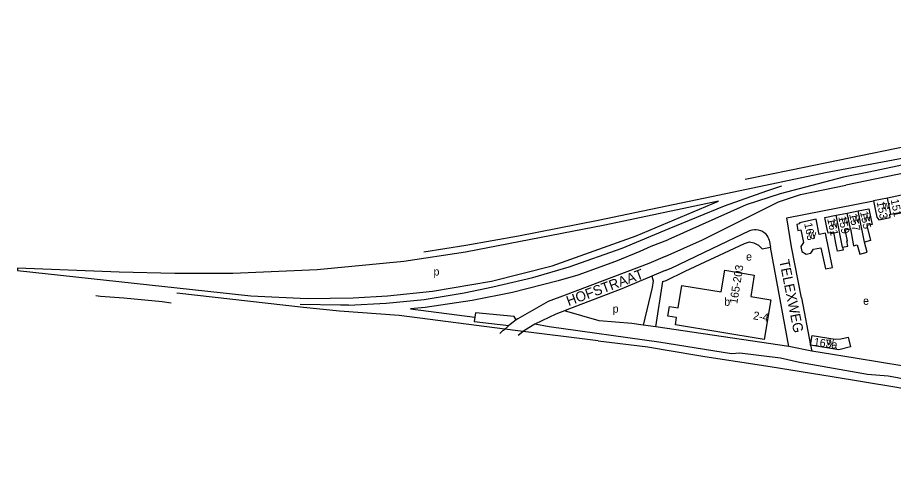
# Model space of a CAD drawing. Extents: x 163026 to 166241, y 382475 to 384501.
# Drawn here: x 163026.4 to 163464.1, y 383893.7 to 384127 of the extents above; entities that cross this region are included whole.
import ezdxf

# ---------------------------------------------------------------- set-up
doc = ezdxf.new("R2010")
doc.units = 0
for name, color, linetype in [('BLT_Basislijn', 7, 'Continuous'), ('BLT_Bebouwing', 7, 'Continuous'), ('BLT_Centroide', 7, 'Continuous'), ('BLT_Huisnummer', 7, 'Continuous'), ('BLT_Huisnummer_ tussenligend', 7, 'Continuous'), ('BLT_Huisnummer_reeks', 7, 'Continuous'), ('BLT_Onderverdeling_panden', 7, 'Continuous'), ('BLT_Spoorlijn', 7, 'Continuous'), ('BLT_Straatnaam', 7, 'Continuous')]:
    doc.layers.add(name, color=color, linetype=linetype)

msp = doc.modelspace()

# ---------------------------------------------------------------- linework, layer by layer
at = {"layer": 'BLT_Basislijn'}
for p, q in [((163411.87, 383962.55), (163402.62, 384012.2)), ((163026.43, 384001.77), (163026.38, 384000.5)), ((163350, 384000.56), (163343.41, 383997.76)), ((163418.14, 383986.95), (163422.71, 383963.21)), ((163222.81, 383981.42), (163254.84, 383977.28)), ((163317.02, 383975.42), (163299.73, 383980.45)), ((163275.6, 383975.93), (163274.06, 383974.8)), ((163268.68, 383970.49), (163267.4, 383969.13)), ((163269.19, 383970.6), (163268.68, 383970.49)), ((163271.84, 383973.05), (163269.19, 383970.6)), ((163411.87, 383962.55), (163345.38, 383972.47)), ((163423.32, 383960.2), (163411.87, 383962.55)), ((163422.71, 383963.21), (163423.32, 383960.2)), ((163469.23, 383952.75), (163444.91, 383956.73))]:
    msp.add_line(p, q, dxfattribs=at)
for points in [[(163842.68, 384126.99), (163680.68, 384092.81), (163440.33, 384043.29)], [(163474.67, 384054.48), (163451.77, 384049.7), (163439.12, 384047.21), (163407.52, 384038.82), (163390.43, 384033.42)], [(163409.18, 384035.76), (163417.7, 384038.63), (163440.33, 384043.29)], [(163026.38, 384000.5), (163143.01, 383988), (163171.09, 383986.54), (163194.02, 383986.9), (163211.34, 383987.94), (163233.72, 383990.32), (163263.29, 383995.32), (163293.61, 384002.95), (163335.56, 384017.84), (163376.6, 384035.18)], [(163376.6, 384035.18), (163319.87, 384023.26), (163250.26, 384009.8), (163219.35, 384005.14), (163176.12, 384000.98), (163133.91, 383999.08), (163104.97, 383999.11), (163077.18, 383999.8), (163026.43, 384001.77)], [(163390.43, 384033.42), (163351.32, 384015.83), (163351.25, 384015.8), (163342.78, 384012.61), (163337.38, 384010.07), (163325.24, 384005.08), (163306.31, 383998.25), (163296.62, 383995.44), (163273.74, 383989.56), (163253.58, 383985.52), (163230.05, 383982.12), (163222.81, 383981.42)], [(163350, 384007.62), (163368.68, 384015.93), (163406.7, 384034.93), (163409.18, 384035.76)], [(163418.14, 383986.95), (163413.14, 384012.47), (163410.73, 384026.86), (163454.2, 384035.37)], [(163350, 384000.56), (163352.97, 384001.82), (163373.46, 384011.5), (163392.36, 384020.54), (163393.48, 384020.91), (163394.61, 384021.09), (163395.5, 384021.08), (163396.49, 384020.96), (163397.6, 384020.64), (163398.62, 384020.16), (163399.43, 384019.62), (163399.92, 384019.19), (163400.39, 384018.71), (163400.84, 384018.14), (163401.35, 384017.29), (163401.66, 384016.61), (163401.91, 384015.81), (163402.62, 384012.2)], [(163348.78, 383995.13), (163350.5, 383995.66), (163359.98, 384000.25), (163389.66, 384014.15), (163392.14, 384014.83), (163394.38, 384014.42), (163396.65, 384013.19), (163398.56, 384011.46), (163402.63, 384012.2)], [(163350, 384007.62), (163341.93, 384004.03), (163300.07, 383988.18), (163291.5, 383985.03), (163276.36, 383976.49), (163275.6, 383975.93)], [(163343.41, 383997.76), (163328.4, 383991.39), (163300.07, 383980.58), (163299.73, 383980.45)], [(163343.41, 383997.76), (163344.01, 383995.45), (163343.46, 383992.01), (163338.96, 383973.29)], [(163345.38, 383972.47), (163348.78, 383995.13)], [(163275.6, 383975.93), (163274.5, 383977.63), (163255.16, 383979.35), (163254.84, 383977.28)], [(163299.73, 383980.45), (163295.39, 383978.78), (163284.82, 383973.83)], [(163254.84, 383977.28), (163254.51, 383975.14), (163271.84, 383973.05)], [(163274.06, 383974.8), (163272.51, 383973.67), (163271.84, 383973.05)], [(163338.96, 383973.29), (163333.34, 383974.06), (163317.02, 383975.42)], [(163284.82, 383973.83), (163279.79, 383970.63), (163276.53, 383968.09)], [(163702.63, 383893.66), (163670.29, 383902.93), (163634.67, 383911.51), (163596.82, 383920.18), (163593.55, 383921.19), (163569.06, 383926.52), (163563.66, 383927.7), (163536.19, 383933.37), (163526.3, 383935.81), (163521.54, 383936.78), (163474.81, 383944.9), (163466.18, 383946.96), (163461.45, 383947.79), (163451.16, 383948.61), (163417.08, 383954.66), (163407.65, 383956.71), (163387.33, 383959.28), (163383.13, 383958.87), (163346.8, 383964.76), (163292.07, 383972.41), (163284.82, 383973.83)], [(163345.38, 383972.47), (163338.96, 383973.29)], [(163444.91, 383956.73), (163428.4, 383959.44), (163423.32, 383960.2)]]:
    msp.add_lwpolyline(points, dxfattribs=at)
at = {"layer": 'BLT_Bebouwing'}
for p, q in [((163461.17, 384036.79), (163454.2, 384035.37)), ((163468.04, 384038.18), (163461.17, 384036.79)), ((163435.53, 384028.16), (163440.97, 384029.27)), ((163440.97, 384029.27), (163446.38, 384030.36)), ((163462.79, 384028.68), (163469.68, 384030.08)), ((163422.71, 383963.21), (163423.45, 383968.09))]:
    msp.add_line(p, q, dxfattribs=at)
for points in [[(163454.2, 384035.37), (163455.19, 384030.47), (163455.85, 384027.27), (163456.71, 384025.96), (163462.51, 384027.14), (163462.21, 384028.57), (163462.79, 384028.68)], [(163438.65, 384012.23), (163438.95, 384010.74), (163436.17, 384010.18), (163435.34, 384014.27), (163434.23, 384019.78), (163431.46, 384019.22), (163430.86, 384022.11), (163429.87, 384027.02), (163435.53, 384028.16)], [(163446.38, 384030.36), (163451.78, 384031.46), (163452.78, 384026.56), (163453.43, 384023.59), (163450.84, 384023.07), (163452.54, 384015.62), (163449.68, 384014.71)], [(163424.12, 384011.22), (163427.77, 384011.95), (163430.14, 384001.36), (163433.61, 384002.06), (163430.15, 384019.22), (163427.02, 384018.59), (163425.49, 384026.17), (163417.09, 384024.47), (163417.22, 384023.83), (163415.74, 384023.53), (163416.34, 384020.57), (163417.81, 384020.86), (163419.08, 384014.59), (163417.79, 384012.56), (163418.29, 384010.09), (163420.4, 384008.77), (163422.86, 384009.27), (163424.12, 384011.22)], [(163438.65, 384012.23), (163441.34, 384012.82), (163440.82, 384015.38), (163441.12, 384015.44), (163440.01, 384020.9), (163442.56, 384021.41)], [(163442.56, 384021.41), (163444.12, 384012.97), (163445.98, 384013.34), (163447.26, 384008.79), (163450.95, 384009.82), (163449.68, 384014.71)], [(163402.78, 383985.9), (163399.56, 383966.11), (163355.13, 383973.35), (163355.74, 383977.11), (163351.32, 383977.83), (163352.1, 383982.66), (163356.54, 383981.94), (163358.35, 383993.07), (163378.03, 383989.87), (163379.79, 384000.7), (163394.56, 383998.3), (163392.81, 383987.53), (163402.78, 383985.9)], [(163423.45, 383968.09), (163434.93, 383966.35), (163437.82, 383966.41), (163441.45, 383967.21), (163442.65, 383962.42), (163436.74, 383961), (163422.71, 383963.21)]]:
    msp.add_lwpolyline(points, dxfattribs=at)
at = {"layer": 'BLT_Onderverdeling_panden'}
for p, q in [((163462.79, 384028.68), (163461.17, 384036.79)), ((163438.65, 384012.23), (163435.53, 384028.16)), ((163442.56, 384021.41), (163440.97, 384029.27)), ((163449.68, 384014.71), (163446.38, 384030.36))]:
    msp.add_line(p, q, dxfattribs=at)
at = {"layer": 'BLT_Spoorlijn'}
msp.add_line((163169.27, 383982.16), (163105.98, 383989.31), dxfattribs=at)
for points in [[(163471.35, 384062.78), (163412.99, 384050.74), (163389.98, 384046.06)], [(163471.97, 384057.17), (163430.18, 384049.33), (163384.3, 384039.79), (163316.56, 384025.59), (163276.72, 384017.68), (163250.47, 384013.02), (163229.43, 384009.69)], [(163351.98, 384021.6), (163379.62, 384032.97), (163400.77, 384040.46), (163408.32, 384042.87)], [(163191.72, 383983.3), (163210.54, 383984.25), (163229.57, 383986.09), (163249.6, 383989.47), (163263.9, 383992.38), (163283.9, 383997.13), (163302.04, 384002.4), (163328.56, 384011.74), (163351.98, 384021.6)], [(163065.49, 383988.09), (163067.77, 383987.83), (163079.46, 383986.99), (163098.66, 383985.04), (163103.14, 383984.5)], [(163191.72, 383983.3), (163187.78, 383983.26), (163167.54, 383983.65)], [(163217.15, 383978.11), (163187.35, 383980.19), (163169.27, 383982.16)], [(163316.6, 383965.46), (163275.02, 383970.64), (163217.15, 383978.11)], [(163316.6, 383965.46), (163341.27, 383962.37), (163350, 383960.93)], [(163350, 383960.93), (163369.89, 383957.65), (163402.55, 383952.6), (163433.53, 383947.55), (163464.85, 383942.49), (163498.18, 383936.43), (163532.19, 383930.03), (163552.1, 383926.26)]]:
    msp.add_lwpolyline(points, dxfattribs=at)

# ---------------------------------------------------------------- texts
at = {"layer": 'BLT_Centroide'}
for s, p in [('w', (163458.5, 384031.28)), ('w', (163443.46, 384024.69)), ('w', (163448.93, 384025.46)), ('w', (163432.52, 384022.29)), ('w', (163438.08, 384023.83)), ('w', (163421.67, 384016.82)), ('e', (163390.43, 384005.54)), ('p', (163234.23, 383998.05)), ('b', (163379.5, 383982.94)), ('e', (163448.89, 383983.44)), ('p', (163323.76, 383979.49)), ('w', (163430.5, 383963.16))]:
    msp.add_text(s, height=4, dxfattribs=at).set_placement(p)
at = {"layer": 'BLT_Huisnummer'}
for s, rotation, p in [('153', 281.6266, (163455.65, 384034.75)), ('155', 281.4535, (163447.39, 384029.81)), ('163', 281.456, (163419.46, 384024.06)), ('161', 281.456, (163431.01, 384026.32)), ('163a', 352.1692, (163424.07, 383963.03))]:
    msp.add_text(s, height=4, rotation=rotation, dxfattribs=at).set_placement(p)
at = {"layer": 'BLT_Huisnummer_ tussenligend'}
for s, rotation, p in [('151', 281.4654, (163462.68, 384035.9)), ('159', 281.4535, (163436.52, 384027.39)), ('157', 281.4535, (163441.95, 384028.66))]:
    msp.add_text(s, height=4, rotation=rotation, dxfattribs=at).set_placement(p)
at = {"layer": 'BLT_Huisnummer_reeks'}
for s, rotation, p in [('165-203', 80.7535, (163386.01, 383983.68)), ('2-4', 350.7493, (163393.75, 383976.26))]:
    msp.add_text(s, height=4, rotation=rotation, dxfattribs=at).set_placement(p)
at = {"layer": 'BLT_Straatnaam'}
for s, rotation, p in [('TELEXWEG', 281.3893, (163407, 384005.48)), ('HOFSTRAAT', 20.2476, (163301.74, 383982.77))]:
    msp.add_text(s, height=5, rotation=rotation, dxfattribs=at).set_placement(p)

doc.saveas('drawing.dxf')
